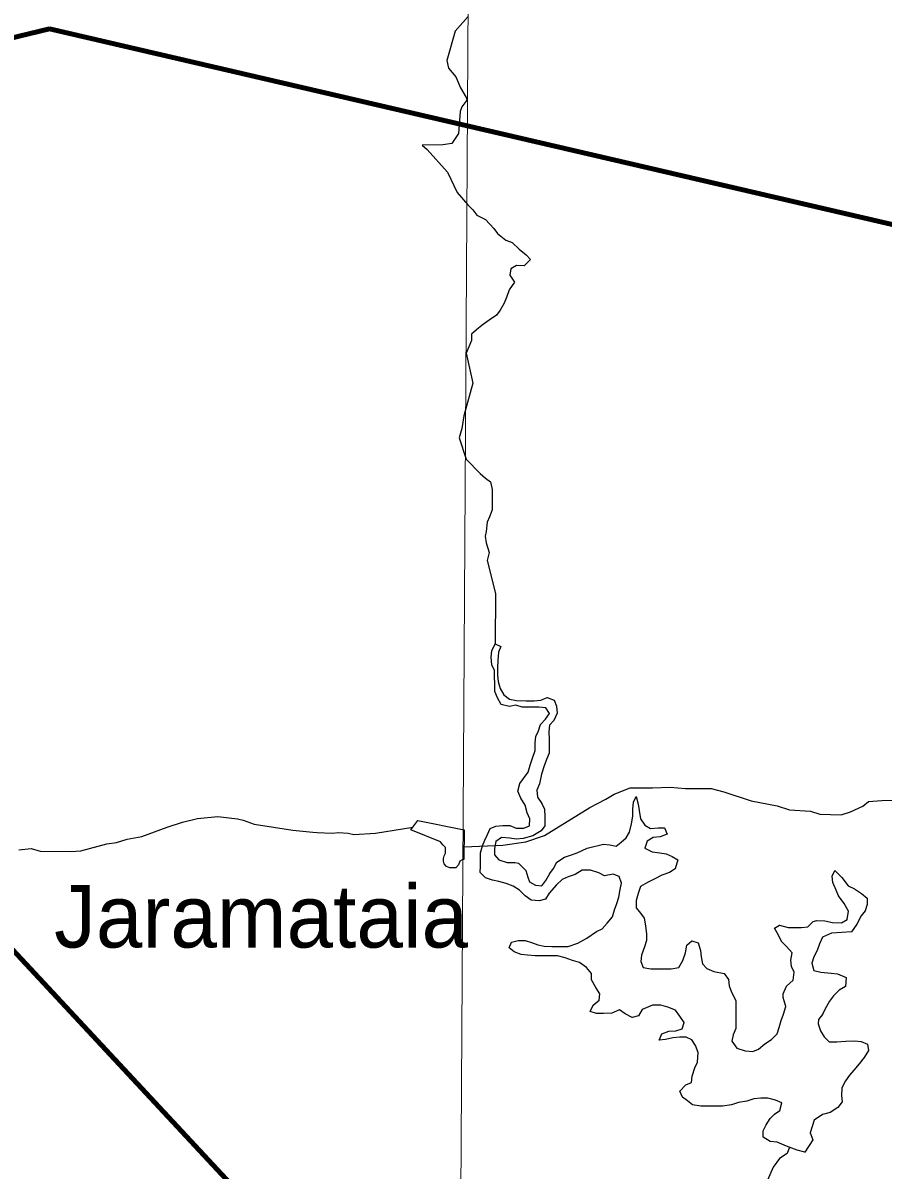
# Model space of a CAD drawing. Extents: x 553962 to 842807, y 8883888 to 9032388.
# Drawn here: x 715941 to 722813, y 8928999 to 8938163 of the extents above; entities that cross this region are included whole.
import ezdxf

# ---------------------------------------------------------------- set-up
doc = ezdxf.new("R2010")
doc.units = 0
doc.header["$LTSCALE"] = 150
for name, color, linetype, lineweight in [('1', 7, 'Continuous', 13), ('12', 7, 'Continuous', 25), ('21', 7, 'Continuous', 25), ('24', 7, 'Continuous', 25), ('9', 7, 'Continuous', 90)]:
    doc.layers.add(name, color=color, linetype=linetype, lineweight=lineweight)
doc.layers.add('41', color=7, linetype='Continuous')

msp = doc.modelspace()

# ---------------------------------------------------------------- linework, layer by layer
at = {"layer": '1'}
msp.add_lwpolyline([(719978.9, 9023574.5), (719561.6, 8949232.2), (719215.6, 8890710.6)], dxfattribs=at)
at = {"layer": '12'}
for points in [[(719465.7, 8931582), (719776.2, 8931594.6), (719960.1, 8931621.3), (720108, 8931671.9), (720470.6, 8931895.4), (720598.2, 8931961.4), (720664.5, 8932002), (720792.1, 8932052.7), (720970.4, 8932052.4), (721113, 8932057.2), (721235.3, 8932046.8), (721439, 8932046.4), (721540.8, 8932020.8), (721759.6, 8931949.1), (721968.3, 8931907.9), (722065, 8931877.2), (722233.1, 8931866.7), (722309.4, 8931841.1), (722477.5, 8931835.7), (722554, 8931861), (722651, 8931906.7), (722697, 8931942.3), (722804, 8931952.2), (722928.4, 8931953)], [(716324.2, 8931543.6), (716403.5, 8931548.6), (716611, 8931605.6), (716690.2, 8931616.7), (716773.7, 8931642.7), (716891.8, 8931664.4), (717093.4, 8931739.1), (717215.6, 8931777.9), (717335.2, 8931806.9), (717497.8, 8931823.2), (717656.3, 8931805.2), (717701.6, 8931794.1), (717788.3, 8931763.5), (718097.5, 8931715.5), (718256.9, 8931697.3), (718293.2, 8931696)], [(718293.2, 8931696), (718411.2, 8931691.7), (718463.6, 8931694.9), (718539.5, 8931689.8), (718584.8, 8931680.8), (718757, 8931689.8), (719057.1, 8931737.7)], [(715907.5, 8931556.1), (716007, 8931568.4), (716078.4, 8931547.1), (716324.2, 8931543.6)]]:
    msp.add_lwpolyline(points, dxfattribs=at)
at = {"layer": '21'}
msp.add_lwpolyline([(719466.9, 8931717.9), (719464.5, 8931480.1), (719451.4, 8931477.4), (719431, 8931467.2), (719420.8, 8931436.5), (719400.5, 8931413.5), (719380.2, 8931413.5), (719352.2, 8931413.5), (719324.2, 8931423.7), (719306.3, 8931446.7), (719301.3, 8931467.1), (719301.2, 8931487.6), (719306.3, 8931508), (719316.5, 8931531.1), (719316.5, 8931554.1), (719316.5, 8931577.1), (719296.1, 8931597.5), (719278.3, 8931620.5), (719041.6, 8931717.6), (719097.6, 8931791.8)], close=True, dxfattribs=at)
at = {"layer": '24'}
for points in [[(719495.9, 8938211.8), (719394.7, 8938096.4), (719328.4, 8937863.4), (719342.1, 8937802.6), (719401.1, 8937732.2), (719437, 8937644.3), (719483.8, 8937567.5), (719487.5, 8937545.9), (719449.3, 8937492.5), (719434.6, 8937455.6), (719420.2, 8937279.4), (719367.4, 8937201.3), (719297.2, 8937190.5), (719130.2, 8937185.6)], [(719130.2, 8937185.6), (719170.7, 8937152.3), (719333.3, 8936971.3), (719410.8, 8936807.6), (719495, 8936711.2)], [(719495, 8936711.2), (719536.3, 8936669.7), (719566.5, 8936628.7), (719637.5, 8936592.7), (719703.1, 8936520.9), (719733.3, 8936480), (719799.1, 8936428.7), (719849.8, 8936408), (719905.4, 8936356.8), (719961, 8936310.6), (719996.4, 8936274.7), (719945.2, 8936224.1), (719884.2, 8936224.5), (719838.2, 8936199.3), (719832.8, 8936148.4), (719868, 8936092.2), (719826.9, 8936031.3), (719806.1, 8935970.3), (719785.5, 8935924.6), (719754.6, 8935868.8), (719723.8, 8935828.3), (719667.5, 8935787.9), (719611.3, 8935747.5), (719565.3, 8935712.1), (719524.3, 8935676.7), (719524, 8935625.8), (719503.3, 8935575), (719482.6, 8935524.2), (719536.9, 8935284.5)], [(719536.9, 8935284.5), (719464.5, 8935025.4), (719447.8, 8934924.5), (719426.1, 8934849.8), (719483, 8934679.3)], [(719483, 8934679.3), (719595.3, 8934563.2), (719635.8, 8934527.3), (719676.2, 8934496.5), (719691.1, 8934435.3), (719690.7, 8934384.4), (719690.3, 8934323.2), (719690, 8934272.3), (719669.2, 8934217.6), (719651.2, 8934174.2), (719643, 8934099.5), (719634.9, 8934064), (719642.2, 8934009.8), (719665.6, 8933932.1), (719651.2, 8933868.8), (719718.1, 8933604.6), (719714.8, 8933203.5)], [(720541.5, 8931374.6), (720475.5, 8931395.4), (720409.4, 8931395.9), (720353.4, 8931360.9), (720298.5, 8931340.7), (720249.5, 8931320.4), (720203.3, 8931277.1), (720145.5, 8931210.6), (720116.7, 8931164.4), (720066.9, 8931148.5), (720000.8, 8931154), (719955.3, 8931189.9), (719909.8, 8931236.1), (719859.2, 8931266.9), (719803.4, 8931287.7), (719742.5, 8931303.4), (719691.7, 8931313.9), (719635.9, 8931334.6), (719595.5, 8931375.6), (719595.8, 8931426.6), (719596.2, 8931482.6), (719596.6, 8931533.5), (719612.2, 8931589.4), (719632.8, 8931635.2), (719653.5, 8931680.9), (719674.2, 8931726.6), (719720.1, 8931746.7), (719776.1, 8931751.4), (719832, 8931751), (719882.7, 8931730.3), (719943.8, 8931729.9), (719989.7, 8931750), (719990.1, 8931806.1), (719970, 8931852), (719955.2, 8931913.3), (719920, 8931969.5), (719894.9, 8932025.7), (719910.6, 8932086.7), (719941.4, 8932127.3), (719977.3, 8932178), (719993, 8932233.9), (720013.7, 8932289.8), (720034.5, 8932350.8), (720034.9, 8932411.9), (720040.3, 8932462.8), (720061, 8932508.6), (720076.6, 8932559.4), (720117.6, 8932599.9), (720148.4, 8932645.5), (720118.2, 8932691.6), (720062.3, 8932697), (719991.1, 8932697.5), (719930.1, 8932697.9), (719879.3, 8932713.5), (719828.4, 8932703.6), (719762.4, 8932719.3), (719732.2, 8932770.4), (719712.2, 8932821.5), (719712.6, 8932882.7), (719707.9, 8932938.7), (719708.3, 8932989.6), (719688.2, 8933035.6), (719683.6, 8933096.8), (719689, 8933147.7), (719714.8, 8933203.5), (719760.5, 8933182.9), (719739.8, 8933137.2), (719734.3, 8933071), (719733.8, 8933009.9), (719733.5, 8932953.8), (719738.2, 8932902.9), (719753.1, 8932846.7), (719783.2, 8932795.6), (719828.8, 8932759.7), (719884.6, 8932749.1), (719960.9, 8932748.6), (720027.1, 8932748.2), (720078, 8932753), (720129, 8932773), (720184.8, 8932752.3), (720204.8, 8932706.3), (720209.5, 8932650.2), (720183.6, 8932589.3), (720147.8, 8932553.8), (720142.3, 8932502.9), (720147, 8932436.7), (720146.6, 8932385.8), (720146.2, 8932329.7), (720125.6, 8932278.9), (720104.8, 8932228.1), (720084.1, 8932162), (720068.3, 8932085.7), (720047.6, 8932034.9), (720052.3, 8931978.8), (720087.5, 8931927.7), (720107.6, 8931881.7), (720112.2, 8931820.6), (720111.7, 8931749.2), (720080.9, 8931708.7), (720014.5, 8931668.4), (719938.1, 8931648.5)], [(719938.1, 8931648.5), (719882.1, 8931643.8), (719831.3, 8931649.2), (719765.2, 8931654.7), (719719.2, 8931624.4), (719708.7, 8931568.5), (719708.3, 8931517.5), (719743.7, 8931476.5), (719809.6, 8931455.7), (719870.7, 8931455.3), (719899.8, 8931451.2), (719959.3, 8931391.6), (719974.2, 8931339.4), (719989.1, 8931302.2), (720037.3, 8931276), (720088.1, 8931270.6), (720118.9, 8931311.1), (720149.8, 8931367), (720180.6, 8931407.5), (720206.4, 8931458.3), (720267.7, 8931498.7), (720309.2, 8931510.9), (720368.7, 8931533.2), (720450.6, 8931570.5), (720578.7, 8931603.6), (720629.5, 8931598.2), (720680.3, 8931587.7), (720721.2, 8931618), (720762.1, 8931653.4), (720787.8, 8931699.1), (720803.6, 8931765.2), (720814.2, 8931826.2), (720814.5, 8931882.3), (720820, 8931938.3), (720840.7, 8931984), (720855.5, 8931922.8), (720865.3, 8931871.8), (720875.1, 8931805.5), (720910.3, 8931754.3), (720955.9, 8931728.6), (721017, 8931733.3), (721067.8, 8931732.9), (721087.8, 8931681.9), (721031.7, 8931661.8), (720975.8, 8931657.1), (720929.8, 8931626.8), (720909, 8931570.9), (720969.9, 8931540), (721030.9, 8931534.5), (721081.7, 8931524), (721127.3, 8931503.3), (721172.9, 8931477.6), (721152, 8931406.4), (721106.1, 8931376.1), (721044.9, 8931356.1), (720988.7, 8931325.9), (720932.6, 8931295.7), (720876.4, 8931265.5), (720855.7, 8931209.6), (720840.1, 8931153.7), (720839.6, 8931092.6), (720875, 8931051.6), (720905.2, 8931010.6), (720914.9, 8930949.5), (720924.7, 8930883.2), (720924.3, 8930832.2), (720908.7, 8930781.4), (720882.8, 8930715.3), (720877.4, 8930664.4), (720897.4, 8930618.5), (720958.4, 8930607.9), (721019.4, 8930607.5), (721070.3, 8930607.2), (721121.1, 8930606.8), (721182.2, 8930616.6), (721213.1, 8930672.5), (721233.9, 8930733.5), (721244.5, 8930794.5), (721285.4, 8930829.9), (721336.2, 8930814.3), (721356.1, 8930753.1), (721360.8, 8930702.1), (721370.6, 8930646), (721406, 8930610.1), (721461.7, 8930584.3), (721543, 8930568.5), (721578.3, 8930522.4), (721583, 8930471.4), (721603, 8930420.4), (721638.2, 8930353.9), (721637.8, 8930292.8), (721637.4, 8930241.9), (721637.1, 8930190.9), (721636.6, 8930129.8), (721615.9, 8930079), (721605.4, 8930028.1), (721645.7, 8929971.8), (721711.7, 8929951), (721772.7, 8929945.6), (721818.6, 8929965.6), (721869.7, 8930006.1)], [(721869.7, 8930006.1), (721920.8, 8930041.4), (721966.9, 8930086.9), (721982.5, 8930137.8), (721998.2, 8930193.7), (722018.9, 8930244.5), (722035.3, 8930306.7), (722014.7, 8930377), (722015.4, 8930406.4), (722040.8, 8930468.5), (722095, 8930516.1), (722102.6, 8930580.2), (722082.5, 8930626.2), (722077.8, 8930677.1), (722088.4, 8930733.1), (722042.9, 8930784.3), (722002.5, 8930825.3), (721977.5, 8930876.4), (721947.3, 8930932.7), (721985.5, 8930954.9), (722054.2, 8930937.1), (722105, 8930936.7), (722161, 8930936.4), (722211.9, 8930941.1), (722254.4, 8930984.8), (722283.4, 8930991.6), (722349.5, 8930991.2), (722410.5, 8930975.5), (722481.7, 8930975.1), (722527.6, 8931000.2), (722538.2, 8931066.4), (722503.1, 8931127.7), (722457.7, 8931189.2), (722437.7, 8931235.1), (722412.7, 8931296.4), (722407.9, 8931347.4), (722428.6, 8931393.1), (722484.1, 8931336.7), (722534.6, 8931270.2), (722585.2, 8931244.4), (722640.9, 8931208.4), (722686.5, 8931172.4), (722686.1, 8931121.5), (722670.5, 8931070.6), (722639.7, 8931030.1), (722603.7, 8930964.1), (722562.5, 8930903.2), (722483.5, 8930896.6), (722400.2, 8930890.6), (722328.7, 8930860.8), (722304.9, 8930807.2), (722286.8, 8930752.2), (722261.1, 8930701.4), (722245.5, 8930650.6), (722260.3, 8930594.4), (722316.2, 8930578.8), (722397.5, 8930573.2), (722448.3, 8930567.8), (722519.3, 8930536.8), (722513.8, 8930465.5), (722462.7, 8930435.2), (722416.6, 8930389.7), (722385.8, 8930349.1), (722349.8, 8930288.2), (722329.1, 8930242.5), (722298.3, 8930202), (722294.2, 8930167.1), (722313, 8930110.2), (722343.2, 8930064.2), (722383.6, 8930023.1), (722444.6, 8930022.8), (722515.8, 8930027.4), (722587.1, 8930032), (722637.9, 8930026.6), (722688.6, 8930005.9), (722698.4, 8929954.9), (722662.5, 8929899.1), (722621.4, 8929848.4), (722580.4, 8929797.8), (722544.5, 8929757.2), (722513.7, 8929711.6), (722482.8, 8929655.8), (722482.3, 8929594.6), (722487.1, 8929543.7), (722451.2, 8929498), (722389.8, 8929457.7), (722328.7, 8929442.8), (722262.3, 8929397.4), (722246.7, 8929346.5), (722231.1, 8929295.7), (722251, 8929239.5), (722189.3, 8929143.2)], [(722189.3, 8929143.2), (722128.4, 8929158.8), (722042.1, 8929189.9), (721966.1, 8929221), (721910.2, 8929226.4), (721854.5, 8929262.5), (721854.8, 8929313.4), (721880.6, 8929359.1), (721911.4, 8929409.8), (721947.3, 8929445.2), (721988.2, 8929475.5), (722003.8, 8929536.6), (721953.1, 8929557.3), (721892.2, 8929572.9), (721836.2, 8929573.3), (721780.3, 8929568.6), (721724.2, 8929548.6), (721658, 8929538.8), (721601.9, 8929518.8), (721530.6, 8929509), (721474.7, 8929509.4), (721418.7, 8929509.8), (721357.7, 8929510.2), (721291.7, 8929520.8), (721251.2, 8929551.6), (721210.7, 8929582.4), (721190.7, 8929628.4), (721236.8, 8929679), (721282.7, 8929699.1), (721288.2, 8929750), (721309, 8929816.1), (721329.6, 8929861.8), (721335.2, 8929938.2), (721315.3, 8929994.3), (721285.1, 8930040.4), (721239.4, 8930061), (721188.6, 8930061.4), (721132.6, 8930056.6), (721076.5, 8930041.7), (721025.6, 8930036.9), (721046.3, 8930087.8), (721102.4, 8930107.8), (721158.4, 8930112.5), (721209.4, 8930127.5), (721225, 8930178.3), (721189.7, 8930229.5), (721154.4, 8930275.5), (721093.6, 8930301.4), (721037.7, 8930317), (720971.6, 8930317.4), (720890, 8930282.3), (720859.1, 8930231.6), (720808.2, 8930216.6), (720752.4, 8930247.6), (720706.9, 8930278.4), (720645.7, 8930253.3), (720579.5, 8930248.7), (720523.6, 8930249), (720472.8, 8930264.6), (720498.6, 8930315.4), (720544.7, 8930355.8), (720550.1, 8930406.8), (720519.9, 8930457.9), (720484.7, 8930519.2), (720485.1, 8930570.2), (720444.7, 8930616.3), (720389.1, 8930657.4), (720333.2, 8930673), (720272.3, 8930693.8), (720211.4, 8930709.5), (720160.5, 8930709.8), (720094.4, 8930710.2), (720033.4, 8930710.6), (719972.4, 8930716.1), (719921.6, 8930721.5), (719865.8, 8930742.2), (719825.3, 8930773.1), (719845.9, 8930818.8), (719896.9, 8930833.7), (719952.8, 8930833.4), (720003.6, 8930817.8), (720054.3, 8930797.1), (720105.1, 8930786.6), (720166.2, 8930786.2), (720232.3, 8930785.7), (720298.4, 8930785.3), (720374.8, 8930810.3), (720446.3, 8930850.6), (720523, 8930906.1), (720568.9, 8930926.2), (720609.9, 8930971.8), (720651, 8931022.5), (720666.6, 8931078.4), (720687.3, 8931129.2), (720702.9, 8931180), (720713.5, 8931241.1), (720724, 8931292), (720704, 8931343), (720658.4, 8931363.7), (720587.1, 8931348.9), (720541.5, 8931374.6)], [(722065, 8929181.7), (722047.1, 8929132.1), (721985.8, 8929091.8), (721934.5, 8929020.8), (721908.6, 8928959.8), (721882.8, 8928898.9), (721862, 8928837.9), (721836.2, 8928792.2), (721826.6, 8928771.5)]]:
    msp.add_lwpolyline(points, dxfattribs=at)
at = {"layer": '24', "lineweight": 13}
for points in [[(720541.5, 8931374.6), (720475.5, 8931395.4), (720409.4, 8931395.9), (720353.4, 8931360.9), (720298.5, 8931340.7), (720249.5, 8931320.4), (720203.3, 8931277.1), (720145.5, 8931210.6), (720116.7, 8931164.4), (720066.9, 8931148.5), (720000.8, 8931154), (719955.3, 8931189.9), (719909.8, 8931236.1), (719859.2, 8931266.9), (719803.4, 8931287.7), (719742.5, 8931303.4), (719691.7, 8931313.9), (719635.9, 8931334.6), (719595.5, 8931375.6), (719595.8, 8931426.6), (719596.2, 8931482.6), (719596.6, 8931533.5), (719612.2, 8931589.4), (719632.8, 8931635.2), (719653.5, 8931680.9), (719674.2, 8931726.6), (719720.1, 8931746.7), (719776.1, 8931751.4), (719832, 8931751), (719882.7, 8931730.3), (719943.8, 8931729.9), (719989.7, 8931750), (719990.1, 8931806.1), (719970, 8931852), (719955.2, 8931913.3), (719920, 8931969.5), (719894.9, 8932025.7), (719910.6, 8932086.7), (719941.4, 8932127.3), (719977.3, 8932178), (719993, 8932233.9), (720013.7, 8932289.8), (720034.5, 8932350.8), (720034.9, 8932411.9), (720040.3, 8932462.8), (720061, 8932508.6), (720076.6, 8932559.4), (720117.6, 8932599.9), (720148.4, 8932645.5), (720118.2, 8932691.6), (720062.3, 8932697), (719991.1, 8932697.5), (719930.1, 8932697.9), (719879.3, 8932713.5), (719828.4, 8932703.6), (719762.4, 8932719.3), (719732.2, 8932770.4), (719712.2, 8932821.5), (719712.6, 8932882.7), (719707.9, 8932938.7), (719708.3, 8932989.6), (719688.2, 8933035.6), (719683.6, 8933096.8), (719689, 8933147.7), (719714.8, 8933203.5), (719760.5, 8933182.9), (719739.8, 8933137.2), (719734.3, 8933071), (719733.8, 8933009.9), (719733.5, 8932953.8), (719738.2, 8932902.9), (719753.1, 8932846.7), (719783.2, 8932795.6), (719828.8, 8932759.7), (719884.6, 8932749.1), (719960.9, 8932748.6), (720027.1, 8932748.2), (720078, 8932753), (720129, 8932773), (720184.8, 8932752.3), (720204.8, 8932706.3), (720209.5, 8932650.2), (720183.6, 8932589.3), (720147.8, 8932553.8), (720142.3, 8932502.9), (720147, 8932436.7), (720146.6, 8932385.8), (720146.2, 8932329.7), (720125.6, 8932278.9), (720104.8, 8932228.1), (720084.1, 8932162), (720068.3, 8932085.7), (720047.6, 8932034.9), (720052.3, 8931978.8), (720087.5, 8931927.7), (720107.6, 8931881.7), (720112.2, 8931820.6), (720111.7, 8931749.2), (720080.9, 8931708.7), (720014.5, 8931668.4), (719938.1, 8931648.5)], [(719938.1, 8931648.5), (719882.1, 8931643.8), (719831.3, 8931649.2), (719765.2, 8931654.7), (719719.2, 8931624.4), (719708.7, 8931568.5), (719708.3, 8931517.5), (719743.7, 8931476.5), (719809.6, 8931455.7), (719870.7, 8931455.3), (719899.8, 8931451.2), (719959.3, 8931391.6), (719974.2, 8931339.4), (719989.1, 8931302.2), (720037.3, 8931276), (720088.1, 8931270.6), (720118.9, 8931311.1), (720149.8, 8931367), (720180.6, 8931407.5), (720206.4, 8931458.3), (720267.7, 8931498.7), (720309.2, 8931510.9), (720368.7, 8931533.2), (720450.6, 8931570.5), (720578.7, 8931603.6), (720629.5, 8931598.2), (720680.3, 8931587.7), (720721.2, 8931618), (720762.1, 8931653.4), (720787.8, 8931699.1), (720803.6, 8931765.2), (720814.2, 8931826.2), (720814.5, 8931882.3), (720820, 8931938.3), (720840.7, 8931984), (720855.5, 8931922.8), (720865.3, 8931871.8), (720875.1, 8931805.5), (720910.3, 8931754.3), (720955.9, 8931728.6), (721017, 8931733.3), (721067.8, 8931732.9), (721087.8, 8931681.9), (721031.7, 8931661.8), (720975.8, 8931657.1), (720929.8, 8931626.8), (720909, 8931570.9), (720969.9, 8931540), (721030.9, 8931534.5), (721081.7, 8931524), (721127.3, 8931503.3), (721172.9, 8931477.6), (721152, 8931406.4), (721106.1, 8931376.1), (721044.9, 8931356.1), (720988.7, 8931325.9), (720932.6, 8931295.7), (720876.4, 8931265.5), (720855.7, 8931209.6), (720840.1, 8931153.7), (720839.6, 8931092.6), (720875, 8931051.6), (720905.2, 8931010.6), (720914.9, 8930949.5), (720924.7, 8930883.2), (720924.3, 8930832.2), (720908.7, 8930781.4), (720882.8, 8930715.3), (720877.4, 8930664.4), (720897.4, 8930618.5), (720958.4, 8930607.9), (721019.4, 8930607.5), (721070.3, 8930607.2), (721121.1, 8930606.8), (721182.2, 8930616.6), (721213.1, 8930672.5), (721233.9, 8930733.5), (721244.5, 8930794.5), (721285.4, 8930829.9), (721336.2, 8930814.3), (721356.1, 8930753.1), (721360.8, 8930702.1), (721370.6, 8930646), (721406, 8930610.1), (721461.7, 8930584.3), (721543, 8930568.5), (721578.3, 8930522.4), (721583, 8930471.4), (721603, 8930420.4), (721638.2, 8930353.9), (721637.8, 8930292.8), (721637.4, 8930241.9), (721637.1, 8930190.9), (721636.6, 8930129.8), (721615.9, 8930079), (721605.4, 8930028.1), (721645.7, 8929971.8), (721711.7, 8929951), (721772.7, 8929945.6), (721818.6, 8929965.6), (721869.7, 8930006.1)], [(721869.7, 8930006.1), (721920.8, 8930041.4), (721966.9, 8930086.9), (721982.5, 8930137.8), (721998.2, 8930193.7), (722018.9, 8930244.5), (722035.3, 8930306.7), (722014.7, 8930377), (722015.4, 8930406.4), (722040.8, 8930468.5), (722095, 8930516.1), (722102.6, 8930580.2), (722082.5, 8930626.2), (722077.8, 8930677.1), (722088.4, 8930733.1), (722042.9, 8930784.3), (722002.5, 8930825.3), (721977.5, 8930876.4), (721947.3, 8930932.7), (721985.5, 8930954.9), (722054.2, 8930937.1), (722105, 8930936.7), (722161, 8930936.4), (722211.9, 8930941.1), (722254.4, 8930984.8), (722283.4, 8930991.6), (722349.5, 8930991.2), (722410.5, 8930975.5), (722481.7, 8930975.1), (722527.6, 8931000.2), (722538.2, 8931066.4), (722503.1, 8931127.7), (722457.7, 8931189.2), (722437.7, 8931235.1), (722412.7, 8931296.4), (722407.9, 8931347.4), (722428.6, 8931393.1), (722484.1, 8931336.7), (722534.6, 8931270.2), (722585.2, 8931244.4), (722640.9, 8931208.4), (722686.5, 8931172.4), (722686.1, 8931121.5), (722670.5, 8931070.6), (722639.7, 8931030.1), (722603.7, 8930964.1), (722562.5, 8930903.2), (722483.5, 8930896.6), (722400.2, 8930890.6), (722328.7, 8930860.8), (722304.9, 8930807.2), (722286.8, 8930752.2), (722261.1, 8930701.4), (722245.5, 8930650.6), (722260.3, 8930594.4), (722316.2, 8930578.8), (722397.5, 8930573.2), (722448.3, 8930567.8), (722519.3, 8930536.8), (722513.8, 8930465.5), (722462.7, 8930435.2), (722416.6, 8930389.7), (722385.8, 8930349.1), (722349.8, 8930288.2), (722329.1, 8930242.5), (722298.3, 8930202), (722294.2, 8930167.1), (722313, 8930110.2), (722343.2, 8930064.2), (722383.6, 8930023.1), (722444.6, 8930022.8), (722515.8, 8930027.4), (722587.1, 8930032), (722637.9, 8930026.6), (722688.6, 8930005.9), (722698.4, 8929954.9), (722662.5, 8929899.1), (722621.4, 8929848.4), (722580.4, 8929797.8), (722544.5, 8929757.2), (722513.7, 8929711.6), (722482.8, 8929655.8), (722482.3, 8929594.6), (722487.1, 8929543.7), (722451.2, 8929498), (722389.8, 8929457.7), (722328.7, 8929442.8), (722262.3, 8929397.4), (722246.7, 8929346.5), (722231.1, 8929295.7), (722251, 8929239.5), (722189.3, 8929143.2)], [(722189.3, 8929143.2), (722128.4, 8929158.8), (722042.1, 8929189.9), (721966.1, 8929221), (721910.2, 8929226.4), (721854.5, 8929262.5), (721854.8, 8929313.4), (721880.6, 8929359.1), (721911.4, 8929409.8), (721947.3, 8929445.2), (721988.2, 8929475.5), (722003.8, 8929536.6), (721953.1, 8929557.3), (721892.2, 8929572.9), (721836.2, 8929573.3), (721780.3, 8929568.6), (721724.2, 8929548.6), (721658, 8929538.8), (721601.9, 8929518.8), (721530.6, 8929509), (721474.7, 8929509.4), (721418.7, 8929509.8), (721357.7, 8929510.2), (721291.7, 8929520.8), (721251.2, 8929551.6), (721210.7, 8929582.4), (721190.7, 8929628.4), (721236.8, 8929679), (721282.7, 8929699.1), (721288.2, 8929750), (721309, 8929816.1), (721329.6, 8929861.8), (721335.2, 8929938.2), (721315.3, 8929994.3), (721285.1, 8930040.4), (721239.4, 8930061), (721188.6, 8930061.4), (721132.6, 8930056.6), (721076.5, 8930041.7), (721025.6, 8930036.9), (721046.3, 8930087.8), (721102.4, 8930107.8), (721158.4, 8930112.5), (721209.4, 8930127.5), (721225, 8930178.3), (721189.7, 8930229.5), (721154.4, 8930275.5), (721093.6, 8930301.4), (721037.7, 8930317), (720971.6, 8930317.4), (720890, 8930282.3), (720859.1, 8930231.6), (720808.2, 8930216.6), (720752.4, 8930247.6), (720706.9, 8930278.4), (720645.7, 8930253.3), (720579.5, 8930248.7), (720523.6, 8930249), (720472.8, 8930264.6), (720498.6, 8930315.4), (720544.7, 8930355.8), (720550.1, 8930406.8), (720519.9, 8930457.9), (720484.7, 8930519.2), (720485.1, 8930570.2), (720444.7, 8930616.3), (720389.1, 8930657.4), (720333.2, 8930673), (720272.3, 8930693.8), (720211.4, 8930709.5), (720160.5, 8930709.8), (720094.4, 8930710.2), (720033.4, 8930710.6), (719972.4, 8930716.1), (719921.6, 8930721.5), (719865.8, 8930742.2), (719825.3, 8930773.1), (719845.9, 8930818.8), (719896.9, 8930833.7), (719952.8, 8930833.4), (720003.6, 8930817.8), (720054.3, 8930797.1), (720105.1, 8930786.6), (720166.2, 8930786.2), (720232.3, 8930785.7), (720298.4, 8930785.3), (720374.8, 8930810.3), (720446.3, 8930850.6), (720523, 8930906.1), (720568.9, 8930926.2), (720609.9, 8930971.8), (720651, 8931022.5), (720666.6, 8931078.4), (720687.3, 8931129.2), (720702.9, 8931180), (720713.5, 8931241.1), (720724, 8931292), (720704, 8931343), (720658.4, 8931363.7), (720587.1, 8931348.9), (720541.5, 8931374.6)]]:
    msp.add_lwpolyline(points, dxfattribs=at)
at = {"layer": '9'}
msp.add_line((710319.1, 8936704.6), (720989.4, 8925252.2), dxfattribs=at)
msp.add_lwpolyline([(696242, 8937672.8), (702061.8, 8937200.5), (702208.9, 8933124.7), (710319.1, 8936704.6), (716154, 8938115.2), (724825.2, 8936103.1), (730092.7, 8935013.9)], dxfattribs=at)

# ---------------------------------------------------------------- texts
at = {"layer": '41'}
msp.add_text('Jaramataia', height=500, dxfattribs=at).set_placement((716190.3, 8930776.7))

doc.saveas('drawing.dxf')
